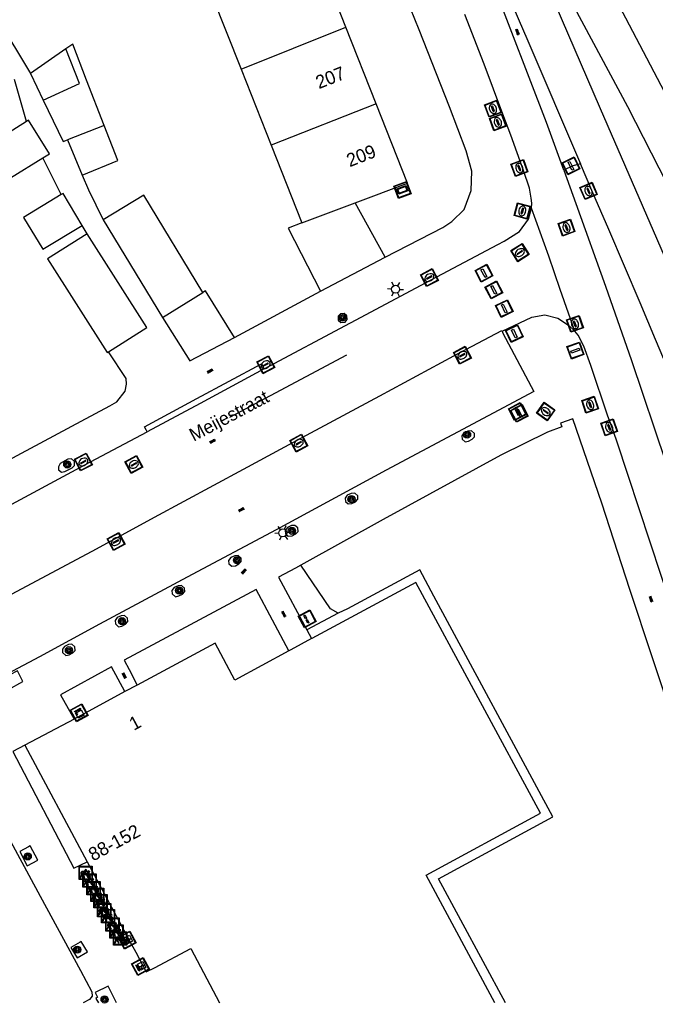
# Model space of a CAD drawing. Header units: metres. Extents: x 93870 to 95789, y 463036 to 464040.
# Tile 301 of 344: x 95628 to 95676, y 463039 to 463114. Entities that reach past the tile are written whole.
import ezdxf
from ezdxf.enums import TextEntityAlignment as Align

# ---------------------------------------------------------------- set-up
doc = ezdxf.new("R2010")
doc.units = ezdxf.units.M
doc.header["$LTSCALE"] = 25.4
for name, color, linetype in [('B_BEBOUWINGSGRENS_0', 1, 'Continuous'), ('B_LUIFEL_1', 200, 'Continuous'), ('B_TUSSENMUUR_0', 7, 'Continuous'), ('Q_BOOM_0', 3, 'Continuous'), ('Q_BRIEVENBUS_0', 7, 'Continuous'), ('Q_CAI-KAST_0', 10, 'Continuous'), ('Q_ELEKTRAKAST_0', 7, 'Continuous'), ('Q_FIETSENREK_0', 6, 'Continuous'), ('Q_GASPUT_0', 7, 'Continuous'), ('Q_INSPECTIE_OF_RIOOLPUT_0', 253, 'Continuous'), ('Q_KOLK_0', 254, 'Continuous'), ('Q_LICHTMAST_0', 2, 'Continuous'), ('Q_OPLAADPAAL_0', 7, 'Continuous'), ('Q_STRAATNAAMBORD_0', 7, 'Continuous'), ('Q_VERKEERSBORDPAAL_0', 40, 'Continuous'), ('Q_WATERLEIDINGPUT_0', 5, 'Continuous'), ('S_GBKN_SYMBOOL_OV_GROOT_0', 7, 'Continuous'), ('T_CULTUURGRENS_0', 76, 'Continuous'), ('V_WEGGRENS_0', 7, 'Continuous'), ('Z_GBKN_HUISNUMMER_0', 252, 'Continuous'), ('Z_STRAATNAAM_0', 252, 'Continuous')]:
    doc.layers.add(name, color=color, linetype=linetype)
doc.layers.add('Q_PAAL_STEEN_0', color=7, linetype='Continuous', true_color=0xa97373)

# ---------------------------------------------------------------- blocks, each defined once
blk = doc.blocks.new('Q_STRAATNAAMBORD')
for points in [[(-0.5, 0.5), (0.5, 0.5), (0.5, -0.5), (-0.5, -0.5)], [(-0.369, 0.22), (0.358, 0.22), (0.358, -0.214), (-0.369, -0.214)]]:
    blk.add_lwpolyline(points, close=True)
for points in [[(-0.442, 0.464), (0.438, 0.464, -0.414214), (0.459, 0.442), (0.459, -0.437, -0.414214), (0.438, -0.459), (-0.442, -0.459, -0.414214), (-0.463, -0.437), (-0.463, 0.442), (-0.463, 0.444), (-0.463, 0.446), (-0.463, 0.448), (-0.462, 0.45), (-0.461, 0.451), (-0.46, 0.453), (-0.459, 0.455), (-0.458, 0.456), (-0.457, 0.457), (-0.456, 0.459), (-0.454, 0.46), (-0.453, 0.461), (-0.451, 0.462), (-0.449, 0.462), (-0.447, 0.463), (-0.446, 0.463), (-0.444, 0.464), (-0.442, 0.464)], [(-0.287, 0.16), (0.281, 0.16, -0.414214), (0.303, 0.139), (0.303, -0.134, -0.414214), (0.281, -0.156), (-0.287, -0.156, -0.414214), (-0.308, -0.134), (-0.308, 0.139), (-0.308, 0.14), (-0.308, 0.142), (-0.307, 0.144), (-0.307, 0.146), (-0.306, 0.148), (-0.305, 0.149), (-0.304, 0.151), (-0.303, 0.152), (-0.302, 0.154), (-0.3, 0.155), (-0.299, 0.156), (-0.297, 0.157), (-0.296, 0.158), (-0.294, 0.159), (-0.292, 0.159), (-0.29, 0.16), (-0.288, 0.16), (-0.287, 0.16)]]:
    blk.add_lwpolyline(points, format="xyb")
blk = doc.blocks.new('Q_OPLAADPAAL')
for points in [[(-0.5, 0.5), (0.5, 0.5), (0.5, -0.5), (-0.5, -0.5)], [(-0.08, 0.333), (0.071, 0.333), (0.071, -0.329), (-0.08, -0.329)]]:
    blk.add_lwpolyline(points, close=True)
blk.add_lwpolyline([(-0.442, 0.464), (0.438, 0.464, -0.414214), (0.459, 0.442), (0.459, -0.437, -0.414214), (0.438, -0.459), (-0.442, -0.459, -0.414214), (-0.463, -0.437), (-0.463, 0.442), (-0.463, 0.444), (-0.463, 0.446), (-0.463, 0.448), (-0.462, 0.45), (-0.461, 0.451), (-0.46, 0.453), (-0.459, 0.455), (-0.458, 0.456), (-0.457, 0.457), (-0.456, 0.459), (-0.454, 0.46), (-0.453, 0.461), (-0.451, 0.462), (-0.449, 0.462), (-0.447, 0.463), (-0.446, 0.463), (-0.444, 0.464), (-0.442, 0.464)], format="xyb")
blk = doc.blocks.new('Q_ELEKTRAKAST')
for points in [[(-0.5, 0.5), (0.5, 0.5), (0.5, -0.5), (-0.5, -0.5)], [(-0.262, 0.264), (0.25, 0.264), (0.25, 0.187), (-0.262, 0.187)], [(-0.262, 0.107), (0.25, 0.107), (0.25, -0.332), (-0.262, -0.332)]]:
    blk.add_lwpolyline(points, close=True)
blk.add_lwpolyline([(-0.442, 0.464), (0.438, 0.464, -0.414214), (0.459, 0.442), (0.459, -0.437, -0.414214), (0.438, -0.459), (-0.442, -0.459, -0.414214), (-0.463, -0.437), (-0.463, 0.442), (-0.463, 0.444), (-0.463, 0.446), (-0.463, 0.448), (-0.462, 0.45), (-0.461, 0.451), (-0.46, 0.453), (-0.459, 0.455), (-0.458, 0.456), (-0.457, 0.457), (-0.456, 0.459), (-0.454, 0.46), (-0.453, 0.461), (-0.451, 0.462), (-0.449, 0.462), (-0.447, 0.463), (-0.446, 0.463), (-0.444, 0.464), (-0.442, 0.464)], format="xyb")
blk.add_lwpolyline([(-0.177, 0.001, -1), (-0.177, -0.069, -1)], format="xyb", close=True)
blk.add_lwpolyline([(0.044, 0.088), (-0.056, -0.112), (0.044, -0.112), (-0.056, -0.312)])
blk = doc.blocks.new('Q_CAI-KAST')
for points in [[(-0.5, 0.5), (0.5, 0.5), (0.5, -0.5), (-0.5, -0.5)], [(-0.262, 0.264), (0.25, 0.264), (0.25, 0.187), (-0.262, 0.187)], [(-0.262, 0.107), (0.25, 0.107), (0.25, -0.332), (-0.262, -0.332)]]:
    blk.add_lwpolyline(points, close=True)
blk.add_lwpolyline([(-0.442, 0.464), (0.438, 0.464, -0.414214), (0.459, 0.442), (0.459, -0.437, -0.414214), (0.438, -0.459), (-0.442, -0.459, -0.414214), (-0.463, -0.437), (-0.463, 0.442), (-0.463, 0.444), (-0.463, 0.446), (-0.463, 0.448), (-0.462, 0.45), (-0.461, 0.451), (-0.46, 0.453), (-0.459, 0.455), (-0.458, 0.456), (-0.457, 0.457), (-0.456, 0.459), (-0.454, 0.46), (-0.453, 0.461), (-0.451, 0.462), (-0.449, 0.462), (-0.447, 0.463), (-0.446, 0.463), (-0.444, 0.464), (-0.442, 0.464)], format="xyb")
blk.add_circle((-0.177, -0.034), 0.0354)
blk = doc.blocks.new('Q_LICHTMAST')
for points in [[(-0.26, 0.15), (-0.52, 0.3)], [(0, 0.3), (0, 0.6)], [(0.26, 0.15), (0.52, 0.3)], [(-0.26, -0.15), (-0.52, -0.3)], [(0, -0.3), (0, -0.6)], [(0.26, -0.15), (0.52, -0.3)]]:
    blk.add_lwpolyline(points)
blk.add_circle((0, 0), 0.3)
blk = doc.blocks.new('Q_VERKEERSBORDPAAL')
for points in [[(-0.5, 0.5), (0.5, 0.5), (0.5, -0.5), (-0.5, -0.5)], [(-0.08, 0.333), (0.071, 0.333), (0.071, -0.329), (-0.08, -0.329)]]:
    blk.add_lwpolyline(points, close=True)
blk.add_lwpolyline([(-0.442, 0.464), (0.438, 0.464, -0.414214), (0.459, 0.442), (0.459, -0.437, -0.414214), (0.438, -0.459), (-0.442, -0.459, -0.414214), (-0.463, -0.437), (-0.463, 0.442), (-0.463, 0.444), (-0.463, 0.446), (-0.463, 0.448), (-0.462, 0.45), (-0.461, 0.451), (-0.46, 0.453), (-0.459, 0.455), (-0.458, 0.456), (-0.457, 0.457), (-0.456, 0.459), (-0.454, 0.46), (-0.453, 0.461), (-0.451, 0.462), (-0.449, 0.462), (-0.447, 0.463), (-0.446, 0.463), (-0.444, 0.464), (-0.442, 0.464)], format="xyb")
blk = doc.blocks.new('Q_PAAL_STEEN')
for points in [[(-0.5, 0.5), (0.5, 0.5), (0.5, -0.5), (-0.5, -0.5)], [(-0.08, 0.333), (0.071, 0.333), (0.071, -0.329), (-0.08, -0.329)]]:
    blk.add_lwpolyline(points, close=True)
blk.add_lwpolyline([(-0.442, 0.464), (0.438, 0.464, -0.414214), (0.459, 0.442), (0.459, -0.437, -0.414214), (0.438, -0.459), (-0.442, -0.459, -0.414214), (-0.463, -0.437), (-0.463, 0.442), (-0.463, 0.444), (-0.463, 0.446), (-0.463, 0.448), (-0.462, 0.45), (-0.461, 0.451), (-0.46, 0.453), (-0.459, 0.455), (-0.458, 0.456), (-0.457, 0.457), (-0.456, 0.459), (-0.454, 0.46), (-0.453, 0.461), (-0.451, 0.462), (-0.449, 0.462), (-0.447, 0.463), (-0.446, 0.463), (-0.444, 0.464), (-0.442, 0.464)], format="xyb")
blk = doc.blocks.new('Q_KOLK')
blk.add_lwpolyline([(-0.5, 0.5), (0.5, 0.5), (0.5, -0.5), (-0.5, -0.5)], close=True)
for points in [[(-0.442, 0.464), (0.438, 0.464, -0.414214), (0.459, 0.442), (0.459, -0.437, -0.414214), (0.438, -0.459), (-0.442, -0.459, -0.414214), (-0.463, -0.437), (-0.463, 0.442, -0.414214), (-0.442, 0.464)], [(-0.345, 0.105, 0.380426), (-0.276, -0.18)], [(-0.008, 0.266, 0.240218), (-0.345, 0.105)], [(-0.194, 0.045, 0.853344), (-0.194, -0.032)], [(0.331, 0.111, 0.240191), (-0.008, 0.266)], [(0.185, -0.032, 0.849746), (0.185, 0.045)], [(0.267, -0.176, 0.380426), (0.331, 0.111)], [(-0.276, -0.18, 0.148452), (0.012, -0.257)], [(0.012, -0.257, 0.131742), (0.267, -0.176)]]:
    blk.add_lwpolyline(points, format="xyb")
for points in [[(-0.194, 0.045), (0.185, 0.045)], [(0.185, -0.032), (-0.194, -0.032)]]:
    blk.add_lwpolyline(points)
blk = doc.blocks.new('Q_INSPECTIE_OF_RIOOLPUT')
blk.add_lwpolyline([(-0.5, 0.5), (0.5, 0.5), (0.5, -0.5), (-0.5, -0.5)], close=True)
for points in [[(-0.442, 0.464), (0.438, 0.464, -0.414214), (0.459, 0.442), (0.459, -0.437, -0.414214), (0.438, -0.459), (-0.442, -0.459, -0.414214), (-0.463, -0.437), (-0.463, 0.442), (-0.463, 0.444), (-0.463, 0.446), (-0.463, 0.448), (-0.462, 0.45), (-0.461, 0.451), (-0.46, 0.453), (-0.459, 0.455), (-0.458, 0.456), (-0.457, 0.457), (-0.456, 0.459), (-0.454, 0.46), (-0.453, 0.461), (-0.451, 0.462), (-0.449, 0.462), (-0.447, 0.463), (-0.446, 0.463), (-0.444, 0.464), (-0.442, 0.464)], [(-0.345, 0.105, 0.380426), (-0.276, -0.18)], [(-0.008, 0.266, 0.240218), (-0.345, 0.105)], [(-0.194, 0.045, 0.853344), (-0.194, -0.032)], [(0.331, 0.111, 0.240191), (-0.008, 0.266)], [(0.185, -0.032, 0.849746), (0.185, 0.045)], [(0.267, -0.176, 0.380426), (0.331, 0.111)], [(-0.276, -0.18, 0.148452), (0.012, -0.257)], [(0.012, -0.257, 0.131742), (0.267, -0.176)]]:
    blk.add_lwpolyline(points, format="xyb")
for points in [[(-0.194, 0.045), (0.185, 0.045)], [(0.185, -0.032), (-0.194, -0.032)]]:
    blk.add_lwpolyline(points)
blk = doc.blocks.new('Q_WATERLEIDINGPUT')
blk.add_lwpolyline([(-0.5, 0.5), (0.5, 0.5), (0.5, -0.5), (-0.5, -0.5)], close=True)
for points in [[(-0.442, 0.464), (0.438, 0.464, -0.414214), (0.459, 0.442), (0.459, -0.437, -0.414214), (0.438, -0.459), (-0.442, -0.459, -0.414214), (-0.463, -0.437), (-0.463, 0.442), (-0.463, 0.444), (-0.463, 0.446), (-0.463, 0.448), (-0.462, 0.45), (-0.461, 0.451), (-0.46, 0.453), (-0.459, 0.455), (-0.458, 0.456), (-0.457, 0.457), (-0.456, 0.459), (-0.454, 0.46), (-0.453, 0.461), (-0.451, 0.462), (-0.449, 0.462), (-0.447, 0.463), (-0.446, 0.463), (-0.444, 0.464), (-0.442, 0.464)], [(-0.345, 0.105, 0.380426), (-0.276, -0.18)], [(-0.008, 0.266, 0.240218), (-0.345, 0.105)], [(-0.194, 0.045, 0.853344), (-0.194, -0.032)], [(0.331, 0.111, 0.240191), (-0.008, 0.266)], [(0.185, -0.032, 0.849746), (0.185, 0.045)], [(0.267, -0.176, 0.380426), (0.331, 0.111)], [(-0.276, -0.18, 0.148452), (0.012, -0.257)], [(0.012, -0.257, 0.131742), (0.267, -0.176)]]:
    blk.add_lwpolyline(points, format="xyb")
for points in [[(-0.194, 0.045), (0.185, 0.045)], [(0.185, -0.032), (-0.194, -0.032)]]:
    blk.add_lwpolyline(points)
blk = doc.blocks.new('Q_GASPUT')
blk.add_lwpolyline([(-0.5, 0.5), (0.5, 0.5), (0.5, -0.5), (-0.5, -0.5)], close=True)
for points in [[(-0.442, 0.464), (0.438, 0.464, -0.414214), (0.459, 0.442), (0.459, -0.437, -0.414214), (0.438, -0.459), (-0.442, -0.459, -0.414214), (-0.463, -0.437), (-0.463, 0.442), (-0.463, 0.444), (-0.463, 0.446), (-0.463, 0.448), (-0.462, 0.45), (-0.461, 0.451), (-0.46, 0.453), (-0.459, 0.455), (-0.458, 0.456), (-0.457, 0.457), (-0.456, 0.459), (-0.454, 0.46), (-0.453, 0.461), (-0.451, 0.462), (-0.449, 0.462), (-0.447, 0.463), (-0.446, 0.463), (-0.444, 0.464), (-0.442, 0.464)], [(-0.345, 0.105, 0.380426), (-0.276, -0.18)], [(-0.008, 0.266, 0.240218), (-0.345, 0.105)], [(-0.194, 0.045, 0.853344), (-0.194, -0.032)], [(0.331, 0.111, 0.240191), (-0.008, 0.266)], [(0.185, -0.032, 0.849746), (0.185, 0.045)], [(0.267, -0.176, 0.380426), (0.331, 0.111)], [(-0.276, -0.18, 0.148452), (0.012, -0.257)], [(0.012, -0.257, 0.131742), (0.267, -0.176)]]:
    blk.add_lwpolyline(points, format="xyb")
for points in [[(-0.194, 0.045), (0.185, 0.045)], [(0.185, -0.032), (-0.194, -0.032)]]:
    blk.add_lwpolyline(points)
blk = doc.blocks.new('Q_FIETSENREK')
for points in [[(-0.5, 0.5), (0.5, 0.5), (0.5, -0.5), (-0.5, -0.5)], [(-0.063, 0.145), (0.184, 0.054), (0.037, -0.093)]]:
    blk.add_lwpolyline(points, close=True)
for points in [[(-0.442, 0.464), (0.438, 0.464, -0.414214), (0.459, 0.442), (0.459, -0.437, -0.414214), (0.438, -0.459), (-0.442, -0.459, -0.414214), (-0.463, -0.437), (-0.463, 0.442), (-0.463, 0.444), (-0.463, 0.446), (-0.463, 0.448), (-0.462, 0.45), (-0.461, 0.451), (-0.46, 0.453), (-0.459, 0.455), (-0.458, 0.456), (-0.457, 0.457), (-0.456, 0.459), (-0.454, 0.46), (-0.453, 0.461), (-0.451, 0.462), (-0.449, 0.462), (-0.447, 0.463), (-0.446, 0.463), (-0.444, 0.464), (-0.442, 0.464)], [(-0.181, 0.106, 0.847256), (-0.324, -0.144)], [(-0.193, 0.075, 0.842492), (-0.305, -0.118)], [(-0.171, 0.065, 0.053288), (-0.193, 0.075)], [(-0.185, -0.134, 0.502492), (-0.147, 0.044)], [(-0.149, 0.089, 0.06236), (-0.181, 0.106)], [(-0.165, -0.161, 0.494489), (-0.125, 0.068)], [(-0.324, -0.144, 0.089606), (-0.421, -0.348)], [(-0.296, -0.162, 0.110942), (-0.375, -0.348)], [(-0.294, -0.105, 0.006942), (-0.305, -0.118)], [(-0.296, -0.162, 0.02458), (-0.283, -0.168)], [(-0.212, -0.105, 0.381614), (-0.294, -0.105)], [(-0.283, -0.168, 0.148109), (-0.198, -0.173)], [(-0.223, -0.136, 0.533998), (-0.276, -0.136)], [(-0.276, -0.136, 0.009682), (-0.271, -0.138)], [(-0.271, -0.138, 0.120201), (-0.218, -0.144)], [(-0.218, -0.144, 0.003554), (-0.223, -0.136)], [(-0.185, -0.134, 0.017985), (-0.212, -0.105)], [(-0.122, -0.348, 0.075837), (-0.198, -0.173)], [(-0.075, -0.348, 0.094234), (-0.165, -0.161)], [(0.095, -0.16, 0.385208), (0.186, -0.333)], [(0.209, -0.054, 0.224648), (0.108, -0.128)], [(0.126, -0.171, 0.376993), (0.197, -0.303)], [(0.212, -0.086, 0.20829), (0.139, -0.139)], [(0.186, -0.333, 1), (0.287, -0.06)], [(0.197, -0.303, 1), (0.276, -0.09)], [(0.287, -0.06, 0.086253), (0.238, -0.051)], [(0.276, -0.09, 0.079305), (0.241, -0.083)]]:
    blk.add_lwpolyline(points, format="xyb")
for points in [[(-0.171, 0.065), (-0.263, -0.038), (-0.239, -0.059), (-0.147, 0.044)], [(0.081, 0.221), (-0.003, 0.252), (-0.149, 0.089)], [(-0.125, 0.068), (-0.086, 0.111), (0.018, -0.131), (0.095, -0.16)], [(0.238, -0.051), (0.229, 0.053), (0.261, 0.093), (0.302, 0.078), (0.314, 0.11), (0.192, 0.155), (0.18, 0.123), (0.231, 0.104), (0.207, 0.076), (-0.04, 0.167), (0, 0.216), (0.07, 0.191), (0.081, 0.221)], [(0.209, -0.054), (0.199, 0.029), (0.057, -0.108)], [(-0.421, -0.348), (-0.375, -0.348)], [(-0.122, -0.348), (-0.075, -0.348)], [(0.057, -0.108), (0.108, -0.128)], [(0.126, -0.171), (0.253, -0.218), (0.241, -0.083)], [(0.139, -0.139), (0.222, -0.17), (0.212, -0.086)]]:
    blk.add_lwpolyline(points)
blk = doc.blocks.new('Q_BRIEVENBUS')
for points in [[(-0.5, 0.5), (0.5, 0.5), (0.5, -0.5), (-0.5, -0.5)], [(-0.31, 0.1), (-0.053, 0.1), (-0.031, 0.031), (-0.053, 0.01), (-0.31, 0.01), (-0.332, 0.031)], [(0.056, 0.1), (0.314, 0.1), (0.335, 0.031), (0.314, 0.01), (0.056, 0.01), (0.035, 0.031)]]:
    blk.add_lwpolyline(points, close=True)
blk.add_lwpolyline([(-0.442, 0.464), (0.438, 0.464, -0.414214), (0.459, 0.442), (0.459, -0.437, -0.414214), (0.438, -0.459), (-0.442, -0.459, -0.414214), (-0.463, -0.437), (-0.463, 0.442), (-0.463, 0.444), (-0.463, 0.446), (-0.463, 0.448), (-0.462, 0.45), (-0.461, 0.451), (-0.46, 0.453), (-0.459, 0.455), (-0.458, 0.456), (-0.457, 0.457), (-0.456, 0.459), (-0.454, 0.46), (-0.453, 0.461), (-0.451, 0.462), (-0.449, 0.462), (-0.447, 0.463), (-0.446, 0.463), (-0.444, 0.464), (-0.442, 0.464)], format="xyb")
blk = doc.blocks.new('Q_BOOM')
for radius in [0.27, 0.18, 0.09]:
    blk.add_circle((0, 0), radius)
blk = doc.blocks.new('S_GBKN_SYMBOOL_OV_GROOT')
for points in [[(-0.21875, 0.0625), (0.21875, 0.0625)], [(-0.21875, 0), (0.21875, 0)], [(-0.1875, 0.0625), (-0.1875, 0)], [(-0.125, 0.09375), (-0.125, 0.0625)], [(-0.125, 0), (-0.125, -0.0625)], [(-0.0625, 0.0625), (-0.0625, 0)], [(0, 0.09375), (0, 0.0625)], [(0, 0), (0, -0.0625)], [(0.0625, 0.0625), (0.0625, 0)], [(0.125, 0.09375), (0.125, 0.0625)], [(0.125, 0), (0.125, -0.0625)], [(0.1875, 0.0625), (0.1875, 0)], [(-0.21875, -0.0625), (0.21875, -0.0625)], [(-0.1875, -0.0625), (-0.1875, -0.09375)], [(-0.0625, -0.0625), (-0.0625, -0.09375)], [(0.0625, -0.0625), (0.0625, -0.09375)], [(0.1875, -0.0625), (0.1875, -0.09375)]]:
    blk.add_lwpolyline(points)
blk = doc.blocks.new('LDN_BLOK7_AUTOCAD_OD_1_FMEBLOCK1')
at = {"layer": 'V_WEGGRENS_0'}
for points in [[(0.803, -0.619), (0.174, 0.619), (-0.803, 0.146)], [(-0.803, 0.146), (-0.625, -0.202), (-0.747, -0.29), (-0.562, -0.619)]]:
    blk.add_lwpolyline(points, dxfattribs=at)

msp = doc.modelspace()

# ---------------------------------------------------------------- linework, layer by layer
at = {"layer": 'B_BEBOUWINGSGRENS_0'}
for p, q in [((95654.532, 463107.265), (95652.253, 463113.035)), ((95631.142, 463111.392), (95628.465, 463109.537)), ((95628.465, 463109.537), (95629.432, 463107.523)), ((95644.349, 463109.859), (95646.602, 463104.152)), ((95634.018, 463105.634), (95631.254, 463104.539)), ((95631.254, 463104.539), (95632.367, 463101.875)), ((95646.602, 463104.152), (95648.92, 463098.28)), ((95637.01, 463100.37), (95633.935, 463098.508)), ((95641.45, 463093.04), (95637.01, 463100.37)), ((95648.92, 463098.28), (95652.948, 463099.789)), ((95655.209, 463095.706), (95652.948, 463099.789)), ((95633.935, 463098.508), (95638.43, 463091.16)), ((95650.338, 463093.142), (95655.209, 463095.706)), ((95638.43, 463091.16), (95640.471, 463087.881)), ((95640.471, 463087.881), (95643.852, 463089.651)), ((95636.513, 463063.466), (95635.569, 463062.99)), ((95635.569, 463062.99), (95631.761, 463060.888)), ((95631.761, 463060.888), (95628.032, 463058.938)), ((95628.032, 463058.938), (95632.745, 463050.155))]:
    msp.add_line(p, q, dxfattribs=at)
for points in [[(95646.83, 463121.94), (95639.18, 463116.92), (95640.09, 463114.61), (95642.15, 463115.43), (95644.349, 463109.859)], [(95652.253, 463113.035), (95649.92, 463118.94), (95648.27, 463118.28), (95646.83, 463121.94)], [(95629.432, 463107.523), (95632.151, 463108.788), (95631.142, 463111.392)], [(95652.948, 463099.789), (95656.9, 463101.27), (95654.532, 463107.265)], [(95628.17, 463105.926), (95625.4, 463104.2), (95626.97, 463101.69), (95629.39, 463103.19)], [(95629.39, 463103.19), (95629.89, 463103.5), (95628.32, 463106.02), (95628.17, 463105.926)], [(95632.367, 463101.875), (95635.045, 463102.994), (95634.018, 463105.634)], [(95630.782, 463100.416), (95627.94, 463098.7), (95629.39, 463096.3), (95632.37, 463098.1)], [(95632.37, 463098.1), (95630.92, 463100.5), (95630.782, 463100.416)], [(95648.92, 463098.28), (95647.899, 463097.897), (95650.338, 463093.142)], [(95632.75, 463097.47), (95629.76, 463095.58), (95634.24, 463088.51), (95634.32, 463088.56), (95634.353, 463088.581)], [(95634.353, 463088.581), (95637.24, 463090.4), (95632.75, 463097.47)], [(95643.852, 463089.651), (95641.661, 463093.171), (95641.45, 463093.04)], [(95663.486, 463039.532), (95658.29, 463049.15), (95666.91, 463053.81), (95657.53, 463071.2), (95649.68, 463066.971), (95649.663, 463066.962)], [(95649.663, 463066.962), (95648.096, 463066.117), (95647.946, 463066.036)], [(95647.946, 463066.036), (95643.87, 463063.84), (95642.378, 463066.629), (95636.513, 463063.466)], [(95632.745, 463050.155), (95636.062, 463043.969), (95636.398, 463043.341), (95636.676, 463042.823), (95637.195, 463041.855), (95637.812, 463042.162), (95640.546, 463043.62), (95642.727, 463039.532)]]:
    msp.add_lwpolyline(points, dxfattribs=at)
at = {"layer": 'B_LUIFEL_1'}
for points in [[(95634.018, 463105.634), (95632.697, 463109.041), (95631.649, 463111.743), (95631.142, 463111.392)], [(95629.432, 463107.523), (95630.928, 463104.41), (95631.254, 463104.539)]]:
    msp.add_lwpolyline(points, dxfattribs=at)
at = {"layer": 'B_TUSSENMUUR_0'}
for p, q in [((95644.349, 463109.859), (95652.253, 463113.035)), ((95654.532, 463107.265), (95646.602, 463104.152)), ((95638.43, 463091.16), (95641.45, 463093.04))]:
    msp.add_line(p, q, dxfattribs=at)
at = {"layer": 'T_CULTUURGRENS_0'}
for p, q in [((95651.667, 463068.879), (95649.312, 463067.615)), ((95649.312, 463067.615), (95649.663, 463066.962)), ((95628.032, 463058.938), (95627.141, 463058.464))]:
    msp.add_line(p, q, dxfattribs=at)
for points in [[(95676.915, 463086.355), (95676.765, 463086.72), (95675.6, 463089.494), (95674.428, 463092.264), (95673.249, 463095.032), (95672.063, 463097.797), (95670.869, 463100.558), (95669.941, 463102.737)], [(95668.677, 463102.257), (95669.58, 463099.748), (95671.827, 463093.53), (95673.774, 463087.923), (95676.356, 463080.232), (95677.483, 463076.918), (95679.314, 463071.37), (95683.89, 463057.511), (95687.627, 463046.011)], [(95651.667, 463068.879), (95651.093, 463069.212), (95648.859, 463072.504)], [(95664.281, 463039.532), (95659.238, 463048.867), (95667.858, 463053.527), (95658.883, 463070.17), (95657.823, 463072.136), (95652.358, 463069.198), (95651.667, 463068.879)], [(95627.141, 463058.464), (95631.746, 463049.672), (95632.745, 463050.155)]]:
    msp.add_lwpolyline(points, dxfattribs=at)
at = {"layer": 'V_WEGGRENS_0'}
for p, q in [((95623.22, 463118.16), (95628.465, 463109.537)), ((95628.17, 463105.926), (95627.25, 463109.095)), ((95630.782, 463100.416), (95629.39, 463103.19)), ((95632.75, 463097.47), (95632.37, 463098.1)), ((95643.852, 463089.651), (95650.338, 463093.142)), ((95647.173, 463071.601), (95649.312, 463067.615)), ((95645.47, 463070.676), (95635.521, 463065.346)), ((95647.946, 463066.036), (95645.47, 463070.676)), ((95635.569, 463062.99), (95634.574, 463064.839))]:
    msp.add_line(p, q, dxfattribs=at)
for points in [[(95684.541, 463092.203), (95682.132, 463096.877), (95677.059, 463106.628), (95673.339, 463113.714), (95670.071, 463119.896), (95666.305, 463126.966), (95661.25, 463136.255)], [(95662.704, 463127.135), (95673.482, 463107.048), (95690.095, 463074.561), (95700.015, 463052.503), (95705.138, 463039.532)], [(95691.503, 463060.742), (95671.432, 463106.87), (95662.704, 463127.135)], [(95661.738, 463102.185), (95661.309, 463103.722), (95660.054, 463107.033), (95657.782, 463112.84), (95655.486, 463118.474), (95652.258, 463125.437)], [(95660.435, 463123.255), (95660.433, 463123.406), (95660.517, 463123.532), (95660.658, 463123.587), (95660.805, 463123.552), (95660.906, 463123.439), (95661.982, 463121.195), (95665.954, 463112.011), (95669.941, 463102.737)], [(95668.677, 463102.257), (95667.382, 463105.853), (95663.325, 463116.376), (95661.415, 463120.917), (95660.435, 463123.255)], [(95666.235, 463099.406), (95666.272, 463099.769), (95666.224, 463100.151), (95666.083, 463100.89), (95665.632, 463102.24), (95664.671, 463104.902), (95664.086, 463106.473), (95662.677, 463110.237), (95661.213, 463113.981)], [(95669.941, 463102.737), (95669.351, 463102.577), (95668.677, 463102.257)], [(95632.367, 463101.875), (95632.829, 463100.77), (95633.935, 463098.508)], [(95655.209, 463095.706), (95659.559, 463097.933), (95660.234, 463098.401), (95661.155, 463099.291), (95661.688, 463100.728), (95661.738, 463102.185)], [(95663.693, 463096.645), (95664.169, 463096.896), (95665.342, 463097.631), (95666.011, 463098.554), (95666.235, 463099.406)], [(95669.495, 463090.116), (95668.408, 463093.261), (95667.543, 463095.779), (95666.235, 463099.406)], [(95646.078, 463087.289), (95652.583, 463090.751), (95658.685, 463094), (95663.693, 463096.645)], [(95651.844, 463091.426), (95651.653, 463091.25), (95651.655, 463090.966), (95651.869, 463090.785), (95652.191, 463090.802), (95652.351, 463090.998), (95652.317, 463091.283), (95652.115, 463091.452), (95651.844, 463091.426)], [(95664.036, 463090.118), (95666.262, 463091.181), (95667.239, 463091.356), (95668.221, 463091.108), (95669.022, 463090.59), (95669.495, 463090.116)], [(95622.236, 463067.73), (95622.233, 463067.738), (95626.716, 463070.139), (95633.443, 463073.739), (95637.825, 463076.109), (95644.534, 463079.742), (95648.563, 463081.905), (95654.799, 463085.267), (95660.395, 463088.271), (95664.004, 463090.173), (95664.036, 463090.118)], [(95664.036, 463090.118), (95664.083, 463089.976), (95666.427, 463085.592)], [(95686.419, 463039.954), (95683.221, 463049.977), (95679.453, 463061.343), (95676.015, 463071.723), (95673.535, 463079.262), (95672.678, 463081.836), (95672.27, 463082.992), (95672.003, 463083.732), (95670.722, 463087.533), (95670.192, 463089.002), (95669.747, 463089.822), (95669.495, 463090.116)], [(95634.965, 463084.807), (95635.603, 463085.614), (95635.699, 463086.136), (95635.688, 463086.558), (95634.353, 463088.581)], [(95637.27, 463082.547), (95637.198, 463082.682), (95637.054, 463082.912), (95641.02, 463085.047), (95645.878, 463087.669), (95646.023, 463087.392), (95646.078, 463087.289)], [(95646.078, 463087.289), (95641.264, 463084.672), (95637.27, 463082.547)], [(95666.427, 463085.592), (95662.967, 463083.751), (95655.276, 463079.65), (95646.984, 463075.148), (95640.288, 463071.589), (95633.668, 463068.042), (95629.151, 463065.599), (95624.628, 463063.219)], [(95614.281, 463078.119), (95614.808, 463077.435), (95615.513, 463076.722), (95616.678, 463076.23), (95617.894, 463076.112), (95618.916, 463076.3), (95620.037, 463076.781), (95621.915, 463077.787), (95632.293, 463083.358), (95634.44, 463084.513), (95634.965, 463084.807)], [(95669.368, 463083.512), (95668.42, 463083.185), (95668.519, 463082.932), (95667.438, 463082.524), (95663.935, 463080.782), (95655.054, 463075.944), (95648.859, 463072.504)], [(95683.893, 463039.532), (95683.761, 463039.961), (95680.588, 463049.725), (95677.023, 463060.509), (95673.665, 463070.671), (95671.536, 463077.16), (95669.368, 463083.512)], [(95622.031, 463074.451), (95622.673, 463074.801), (95626.064, 463076.556), (95632.565, 463080.054), (95637.27, 463082.547)], [(95661.15, 463082.474), (95660.984, 463082.252), (95661.008, 463082), (95661.245, 463081.788), (95661.5, 463081.844), (95661.77, 463081.984), (95661.945, 463082.174), (95661.935, 463082.429), (95661.708, 463082.629), (95661.449, 463082.605), (95661.15, 463082.474)], [(95630.712, 463080.158), (95630.568, 463079.903), (95630.575, 463079.675), (95630.808, 463079.509), (95631.054, 463079.554), (95631.604, 463079.825), (95631.788, 463080.012), (95631.788, 463080.302), (95631.559, 463080.499), (95631.281, 463080.477), (95630.712, 463080.158)], [(95652.354, 463077.766), (95652.188, 463077.544), (95652.212, 463077.292), (95652.407, 463077.109), (95652.704, 463077.136), (95652.974, 463077.276), (95653.149, 463077.466), (95653.139, 463077.721), (95652.912, 463077.921), (95652.653, 463077.897), (95652.354, 463077.766)], [(95647.842, 463075.344), (95647.676, 463075.122), (95647.7, 463074.87), (95647.893, 463074.685), (95648.192, 463074.714), (95648.462, 463074.854), (95648.637, 463075.044), (95648.627, 463075.299), (95648.4, 463075.499), (95648.141, 463075.475), (95647.842, 463075.344)], [(95643.563, 463073.078), (95643.397, 463072.856), (95643.421, 463072.604), (95643.635, 463072.414), (95643.913, 463072.448), (95644.183, 463072.588), (95644.358, 463072.778), (95644.348, 463073.033), (95644.121, 463073.233), (95643.862, 463073.209), (95643.563, 463073.078)], [(95648.859, 463072.504), (95648.436, 463072.271), (95647.173, 463071.601)], [(95639.297, 463070.807), (95639.131, 463070.585), (95639.155, 463070.333), (95639.392, 463070.121), (95639.647, 463070.177), (95639.917, 463070.317), (95640.092, 463070.507), (95640.082, 463070.762), (95639.855, 463070.962), (95639.596, 463070.938), (95639.297, 463070.807)], [(95635.008, 463068.545), (95634.842, 463068.323), (95634.866, 463068.071), (95635.103, 463067.859), (95635.358, 463067.915), (95635.628, 463068.055), (95635.803, 463068.245), (95635.793, 463068.5), (95635.566, 463068.7), (95635.307, 463068.676), (95635.008, 463068.545)], [(95631.035, 463066.381), (95630.869, 463066.159), (95630.893, 463065.907), (95631.13, 463065.695), (95631.385, 463065.751), (95631.655, 463065.891), (95631.83, 463066.081), (95631.82, 463066.336), (95631.593, 463066.536), (95631.334, 463066.512), (95631.035, 463066.381)], [(95634.574, 463064.839), (95630.737, 463062.724), (95631.761, 463060.888)], [(95635.521, 463065.346), (95635.897, 463064.633), (95636.513, 463063.466)], [(95627.479, 463064.542), (95626.34, 463063.933), (95626.816, 463063.137), (95627.891, 463063.732), (95627.479, 463064.542)], [(95618.593, 463056.171), (95622.994, 463058.478), (95623.182, 463058.479), (95623.363, 463058.373), (95624.198, 463056.78), (95629.205, 463047.563), (95632.228, 463041.961), (95633.092, 463040.362), (95633.12, 463040.036), (95632.907, 463039.785), (95632.427, 463039.532)], [(95628.45, 463051.344), (95628.308, 463051.278), (95627.656, 463050.919), (95628.225, 463049.855)], [(95628.225, 463049.855), (95629.019, 463050.28), (95628.45, 463051.344)], [(95632.296, 463044.141), (95632.207, 463044.096), (95631.521, 463043.684), (95631.98, 463042.904), (95632.755, 463043.361), (95632.296, 463044.141)]]:
    msp.add_lwpolyline(points, dxfattribs=at)
at = {"layer": 'Z_STRAATNAAM_0'}
msp.add_line((95643.487, 463083.652), (95652.319, 463088.343), dxfattribs=at)

# ---------------------------------------------------------------- block references
at = {"layer": 'Q_BOOM_0'}
for p, rotation in [((95651.978, 463091.151), 5.4802385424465), ((95661.38, 463082.332), 23.6595281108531), ((95631.239, 463080.085), 29.27641512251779), ((95652.663, 463077.476), 27.40757543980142), ((95648.174, 463075.091), 27.40757543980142), ((95644.044, 463072.873), 47.3532968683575), ((95639.681, 463070.589), 27.40757543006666), ((95635.365, 463068.282), 27.40757543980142), ((95631.367, 463066.089), 27.40757543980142), ((95628.26, 463050.557), 118.1367323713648), ((95631.996, 463043.53), 120.4751744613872), ((95634.054, 463039.782), 119.4121872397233)]:
    msp.add_blockref('Q_BOOM', p, dxfattribs=dict(at, rotation=rotation))
at = {"layer": 'Q_BRIEVENBUS_0', "rotation": 118.2192613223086}
msp.add_blockref('Q_BRIEVENBUS', (95649.322, 463068.454), dxfattribs=at)
at = {"layer": 'Q_CAI-KAST_0', "rotation": 28.898513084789}
msp.add_blockref('Q_CAI-KAST', (95632.13, 463061.379), dxfattribs=at)
at = {"layer": 'Q_ELEKTRAKAST_0'}
for p, rotation in [((95635.747, 463044.252), 118.2006899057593), ((95636.752, 463042.263), 118.1982968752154)]:
    msp.add_blockref('Q_ELEKTRAKAST', p, dxfattribs=dict(at, rotation=rotation))
at = {"layer": 'Q_FIETSENREK_0'}
for p in [(95632.627, 463049.309), (95632.923, 463048.734), (95633.227, 463048.161), (95633.507, 463047.655), (95633.747, 463047.188), (95634.03, 463046.497), (95634.31, 463046.056), (95634.646, 463045.418), (95634.954, 463044.905), (95635.225, 463044.378)]:
    msp.add_blockref('Q_FIETSENREK', p, dxfattribs=at)
at = {"layer": 'Q_GASPUT_0'}
for p, rotation in [((95667.311, 463084.071), 144.7304290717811), ((95670.661, 463084.585), 108.6246692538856)]:
    msp.add_blockref('Q_GASPUT', p, dxfattribs=dict(at, rotation=rotation))
at = {"layer": 'Q_INSPECTIE_OF_RIOOLPUT_0'}
for p, rotation in [((95668.878, 463097.933), 109.8683463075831), ((95665.365, 463096.051), 32.07119500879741), ((95669.516, 463090.681), 109.0665817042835), ((95636.263, 463080.088), 27.91740975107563)]:
    msp.add_blockref('Q_INSPECTIE_OF_RIOOLPUT', p, dxfattribs=dict(at, rotation=rotation))
at = {"layer": 'Q_KOLK_0'}
for p, rotation in [((95665.324, 463102.42), 109.8499251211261), ((95670.54, 463100.691), 113.0683513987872), ((95658.542, 463094.162), 28.03299681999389), ((95661.03, 463088.315), 27.78993877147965), ((95646.202, 463087.6), 28.02217573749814), ((95672.095, 463082.884), 109.4400348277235), ((95648.696, 463081.693), 28.33033428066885), ((95632.457, 463080.269), 27.91740975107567), ((95634.918, 463074.278), 28.40669161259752)]:
    msp.add_blockref('Q_KOLK', p, dxfattribs=dict(at, rotation=rotation))
at = {"layer": 'Q_LICHTMAST_0'}
for p, rotation in [((95655.992, 463093.285), 28.03299681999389), ((95647.49, 463074.929), 95.440332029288)]:
    msp.add_blockref('Q_LICHTMAST', p, dxfattribs=dict(at, rotation=rotation))
at = {"layer": 'Q_OPLAADPAAL_0', "rotation": 28.01659114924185}
msp.add_blockref('Q_OPLAADPAAL', (95665.175, 463084.065), dxfattribs=at)
at = {"layer": 'Q_PAAL_STEEN_0'}
for p, rotation in [((95662.656, 463094.493), 27.84099610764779), ((95663.4, 463093.235), 27.84099610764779), ((95664.191, 463091.833), 25.52625695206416)]:
    msp.add_blockref('Q_PAAL_STEEN', p, dxfattribs=dict(at, rotation=rotation))
at = {"layer": 'Q_STRAATNAAMBORD_0', "rotation": 20.543333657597}
msp.add_blockref('Q_STRAATNAAMBORD', (95656.511, 463100.771), dxfattribs=at)
at = {"layer": 'Q_VERKEERSBORDPAAL_0'}
for p, rotation in [((95669.219, 463102.584), 25.39731330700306), ((95664.95, 463089.948), 25.52625695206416), ((95669.55, 463088.669), 109.8389191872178), ((95665.32, 463083.94), 28.01659114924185)]:
    msp.add_blockref('Q_VERKEERSBORDPAAL', p, dxfattribs=dict(at, rotation=rotation))
at = {"layer": 'Q_WATERLEIDINGPUT_0'}
for p, rotation in [((95663.333, 463106.885), 110.5226745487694), ((95663.705, 463105.867), 110.4240367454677), ((95665.547, 463099.186), 75.26967861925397)]:
    msp.add_blockref('Q_WATERLEIDINGPUT', p, dxfattribs=dict(at, rotation=rotation))
at = {"layer": 'S_GBKN_SYMBOOL_OV_GROOT_0'}
for p, rotation in [((95665.187, 463112.665), 111.0834690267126), ((95642.01, 463087.134), 28.3569914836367), ((95642.195, 463081.844), 28.01512412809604), ((95644.372, 463076.696), 27.991151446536), ((95644.546, 463072.028), 47.3532968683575), ((95675.258, 463069.937), 108.3255868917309), ((95647.567, 463068.807), 118.0853036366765), ((95635.543, 463064.17), 117.8272963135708)]:
    msp.add_blockref('S_GBKN_SYMBOOL_OV_GROOT', p, dxfattribs=dict(at, rotation=rotation))
at = {"layer": 'V_WEGGRENS_0'}
msp.add_blockref('LDN_BLOK7_AUTOCAD_OD_1_FMEBLOCK1', (95634.145, 463040.151), dxfattribs=at)

# ---------------------------------------------------------------- texts
at = {"layer": 'Z_GBKN_HUISNUMMER_0', "linetype": 'Continuous'}
for s, rotation, p in [('207', 21.5, (95651.067, 463109.232)), ('209', 21.5, (95653.391, 463103.349)), ('1', 28.4, (95636.342, 463060.625)), ('88-152', 28.4, (95634.78, 463051.598))]:
    msp.add_text(s, height=1, rotation=rotation, dxfattribs=at).set_placement(p, align=Align.MIDDLE)
at = {"layer": 'Z_STRAATNAAM_0', "linetype": 'Continuous'}
msp.add_text('Meijestraat', height=1, rotation=27.97441, dxfattribs=at).set_placement((95643.487, 463083.652), align=Align.MIDDLE)

doc.saveas('drawing.dxf')
